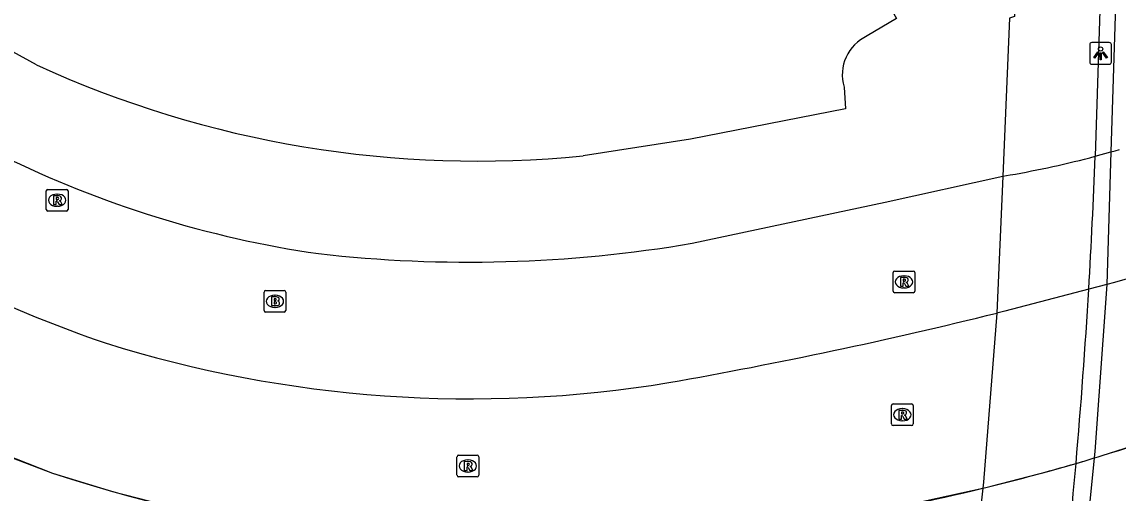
# Model space of a CAD drawing. Extents: x 155018 to 156648, y 383980 to 385733.
# Drawn here: x 156008.6 to 156059.1, y 384797.2 to 384818.9 of the extents above; entities that cross this region are included whole.
import ezdxf

# ---------------------------------------------------------------- set-up
doc = ezdxf.new("R2010")
doc.units = 0
for name, color, linetype in [('IMGEO_Brandkraan', 7, 'Continuous'), ('IMGEO_Dek', 7, 'Continuous'), ('IMGEO_Fietspad_gesloten', 7, 'Continuous'), ('IMGEO_Lichtpunt', 7, 'Continuous'), ('IMGEO_Lijnafwatering', 7, 'Continuous'), ('IMGEO_OVBaan_gesloten', 7, 'Continuous'), ('IMGEO_Parkeervlak_gesloten', 7, 'Continuous'), ('IMGEO_Parkeervlak_open', 7, 'Continuous'), ('IMGEO_Rijbaan_lokaal_gesloten', 7, 'Continuous'), ('IMGEO_Rijbaan_regionaal_gesloten', 7, 'Continuous'), ('IMGEO_Rioolput', 7, 'Continuous')]:
    doc.layers.add(name, color=color, linetype=linetype)

msp = doc.modelspace()

# ---------------------------------------------------------------- linework, layer by layer
at = {"layer": 'IMGEO_Brandkraan'}
for p, q in [((156019.79, 384805.646), (156019.79, 384806.498)), ((156019.865, 384806.572), (156020.717, 384806.572)), ((156020.278, 384806.352), (156020.303, 384806.352)), ((156020.791, 384806.498), (156020.791, 384805.646)), ((156020.717, 384805.572), (156019.865, 384805.572)), ((156020.301, 384805.792), (156020.276, 384805.792))]:
    msp.add_line(p, q, dxfattribs=at)
for points in [[(156019.79, 384805.646), (156019.79, 384806.498)], [(156019.865, 384806.572), (156020.717, 384806.572)], [(156020.791, 384806.498), (156020.791, 384805.646)], [(156020.138, 384806.272), (156020.138, 384805.872), (156020.351, 384805.872)], [(156020.369, 384806.272), (156020.138, 384806.272)], [(156020.317, 384806.191), (156020.263, 384806.191), (156020.263, 384806.115)], [(156020.263, 384806.115), (156020.316, 384806.115)], [(156020.325, 384806.039), (156020.263, 384806.039), (156020.263, 384805.958)], [(156020.263, 384805.958), (156020.325, 384805.958)], [(156020.717, 384805.572), (156019.865, 384805.572)]]:
    msp.add_lwpolyline(points, dxfattribs=at)
for centre, radius, start, end in [((156019.867, 384806.496), 0.0765, 91.552, 178.448), ((156019.867, 384806.496), 0.0765, 91.552, 178.448), ((156020.715, 384806.496), 0.0765, 1.552, 88.448), ((156020.715, 384806.496), 0.0765, 1.552, 88.448), ((156020.318, 384806.153), 0.0379, 267.8285, 90.9355), ((156020.326, 384805.998), 0.0404, 269.8759, 90.5077), ((156020.357, 384806.123), 0.251, 268.6676, 293.5347), ((156020.373, 384806.127), 0.145, 59.4692, 91.5367), ((156020.398, 384806.174), 0.0922, 285.5137, 58.1501), ((156020.403, 384805.982), 0.105, 301.3115, 78.989), ((156019.867, 384805.648), 0.0765, 181.552, 268.448), ((156019.867, 384805.648), 0.0765, 181.552, 268.448), ((156020.715, 384805.648), 0.0765, 271.552, 358.448), ((156020.715, 384805.648), 0.0765, 271.552, 358.448)]:
    msp.add_arc(centre, radius, start, end, dxfattribs=at)
for centre, major_axis, ratio, start_param, end_param in [((156020.277, 384806.072), (-0.387, 0.002), 0.722429, 4.712389, 7.853982), ((156020.302, 384806.072), (-0.39, 0.002), 0.717154, 1.570796, 4.712389)]:
    msp.add_ellipse(centre, major_axis=major_axis, ratio=ratio, start_param=start_param, end_param=end_param, dxfattribs=at)
at = {"layer": 'IMGEO_Dek'}
msp.add_lwpolyline([(156051.553, 384863.161), (156052.777, 384853.511), (156053.449, 384846.337), (156054.04, 384836.955), (156053.536, 384836.048), (156052.897, 384834.623), (156052.641, 384833.49), (156052.458, 384832.066), (156052.473, 384831.694), (156052.513, 384830.695), (156052.769, 384829.362), (156053.189, 384828.12), (156053.664, 384827.078), (156054.339, 384826.12), (156054.337, 384819.179), (156054.101, 384819.104), (156053.79, 384811.829), (156053.52, 384805.529), (156052.913, 384797.746), (156052.883, 384797.464), (156052.037, 384789.968)], dxfattribs=at)
at = {"layer": 'IMGEO_Fietspad_gesloten'}
for points in [[(156058.291, 384820.442), (156058.047, 384812.749)], [(156054.337, 384819.179), (156054.101, 384819.104), (156053.79, 384811.829), (156053.52, 384805.529), (156052.913, 384797.746), (156052.883, 384797.464), (156052.037, 384789.968), (156051.296, 384783.77), (156051.68, 384783.895), (156055.68, 384785.201)]]:
    msp.add_lwpolyline(points, dxfattribs=at)
for centre, radius, start, end in [((155765.685, 384823.828), 292.572, 356.63032, 357.82986), ((155770.15, 384823.608), 288.101, 355.02218, 356.62185), ((155767.618, 384823.851), 290.645, 353.55798, 355.01775)]:
    msp.add_arc(centre, radius, start, end, dxfattribs=at)
at = {"layer": 'IMGEO_Lichtpunt'}
for p, q in [((156058.698, 384817.987), (156057.89, 384817.987)), ((156058.698, 384817.987), (156057.89, 384817.987)), ((156057.796, 384817.892), (156057.796, 384817.085)), ((156057.796, 384817.892), (156057.796, 384817.085)), ((156058.792, 384817.085), (156058.792, 384817.892)), ((156058.792, 384817.085), (156058.792, 384817.892)), ((156057.89, 384816.991), (156058.698, 384816.991)), ((156057.89, 384816.991), (156058.698, 384816.991))]:
    msp.add_line(p, q, dxfattribs=at)
for points in [[(156058.17, 384817.556), (156058.209, 384817.528), (156058.021, 384817.266), (156057.983, 384817.293), (156058.17, 384817.556)], [(156058.272, 384817.508), (156058.319, 384817.508), (156058.319, 384817.186), (156058.272, 384817.186), (156058.272, 384817.508)], [(156058.382, 384817.528), (156058.42, 384817.555), (156058.607, 384817.293), (156058.568, 384817.265), (156058.382, 384817.528)]]:
    msp.add_lwpolyline(points, dxfattribs=at)
msp.add_circle((156058.295, 384817.69), 0.0994, dxfattribs=at)
for centre, start, end in [((156057.89, 384817.892), 90, 180), ((156057.89, 384817.892), 90, 180), ((156058.698, 384817.892), 0, 90), ((156058.698, 384817.892), 0, 90), ((156057.89, 384817.085), 180, 270), ((156057.89, 384817.085), 180, 270), ((156058.698, 384817.085), 270, 0), ((156058.698, 384817.085), 270, 360)]:
    msp.add_arc(centre, 0.0946, start, end, dxfattribs=at)
at = {"layer": 'IMGEO_Lijnafwatering'}
for points in [[(156057.462, 384798.697), (156057.582, 384798.732), (156057.999, 384798.856), (156058.185, 384798.912), (156058.37, 384798.969), (156060.394, 384799.611), (156062.404, 384800.297), (156064.398, 384801.026), (156064.591, 384801.099), (156064.784, 384801.173), (156066.47, 384801.835), (156067.467, 384802.243), (156067.656, 384802.322), (156067.845, 384802.401), (156070.502, 384803.572), (156073.119, 384804.828), (156075.694, 384806.17)], [(156000.001, 384802.748), (156003.268, 384801.036), (156006.623, 384799.504), (156010.057, 384798.159), (156012.822, 384797.315), (156015.621, 384796.588), (156018.447, 384795.979)], [(156038.098, 384795.032), (156038.283, 384795.05), (156038.469, 384795.068), (156038.655, 384795.087), (156043.434, 384795.647), (156048.181, 384796.44), (156052.883, 384797.464), (156053.07, 384797.51), (156053.257, 384797.556), (156054.565, 384797.889), (156055.867, 384798.24), (156057.165, 384798.609), (156057.462, 384798.697)]]:
    msp.add_lwpolyline(points, dxfattribs=at)
at = {"layer": 'IMGEO_OVBaan_gesloten'}
msp.add_lwpolyline([(156059.02, 384820.675), (156058.775, 384812.948), (156058.583, 384806.848), (156058.029, 384799.157), (156057.999, 384798.856), (156057.263, 384791.485), (156057.225, 384791.164), (156056.555, 384785.486)], dxfattribs=at)
at = {"layer": 'IMGEO_Parkeervlak_gesloten'}
for points in [[(156025.258, 384859.44), (156027.066, 384856.443), (156031.378, 384858.87), (156045.39, 384835.443), (156041.265, 384832.398), (156048.901, 384819.096), (156047.558, 384818.295)], [(156009.322, 384816.958), (156006.821, 384818.327)], [(156046.487, 384815.931), (156046.553, 384814.94), (156039.421, 384813.539), (156034.48, 384812.774)]]:
    msp.add_lwpolyline(points, dxfattribs=at)
for centre, radius, start, end in [((156048.384, 384816.496), 1.98, 114.672, 196.5826), ((156029.608, 384861.208), 48.679, 245.3714, 275.7438)]:
    msp.add_arc(centre, radius, start, end, dxfattribs=at)
at = {"layer": 'IMGEO_Parkeervlak_open'}
for points in [[(156058.047, 384812.749), (156058.775, 384812.948), (156058.97, 384813.004), (156059.165, 384813.06)], [(156039.494, 384808.743), (156048.388, 384810.63), (156053.79, 384811.829), (156054.137, 384811.889)]]:
    msp.add_lwpolyline(points, dxfattribs=at)
for centre, radius, start, end in [((156029.251, 384856.431), 48.664, 243.7028, 261.7849), ((156045.844, 384858.913), 47.75, 280.002, 284.8072), ((156029.208, 384869.356), 61.48, 263.54603, 279.63162)]:
    msp.add_arc(centre, radius, start, end, dxfattribs=at)
at = {"layer": 'IMGEO_Rijbaan_lokaal_gesloten'}
msp.add_lwpolyline([(156068.284, 384809.862), (156067.912, 384809.717), (156065.269, 384808.785), (156064.887, 384808.664), (156063.897, 384808.367), (156058.935, 384806.944), (156058.583, 384806.848), (156057.751, 384806.631), (156053.888, 384805.621), (156053.52, 384805.529)], dxfattribs=at)
for centre, radius, start, end in [((156034.872, 384868.891), 68.502, 239.39791, 250.91381), ((155998.732, 385026.528), 227.689, 280.03888, 283.92351), ((156029.304, 384857.927), 56.345, 252.6193, 279.3127)]:
    msp.add_arc(centre, radius, start, end, dxfattribs=at)
at = {"layer": 'IMGEO_Rijbaan_regionaal_gesloten'}
for points in [[(156057.165, 384798.609), (156057.582, 384798.732), (156057.999, 384798.856), (156058.185, 384798.912), (156058.37, 384798.969)], [(156052.883, 384797.464), (156053.07, 384797.51), (156053.257, 384797.556)]]:
    msp.add_lwpolyline(points, dxfattribs=at)
for centre, radius, start, end in [((156032.928, 384861.589), 67.427, 240.76906, 250.17229), ((156029.525, 384893.36), 98.7, 286.99271, 290.69076), ((156029.959, 384891.799), 97.08, 283.8856, 286.27451), ((156031.557, 384863.661), 68.941, 251.82825, 275.90934), ((156029.567, 384893.254), 98.587, 275.28904, 283.68001)]:
    msp.add_arc(centre, radius, start, end, dxfattribs=at)
at = {"layer": 'IMGEO_Rioolput'}
for p, q in [((156009.768, 384810.3), (156009.768, 384811.152)), ((156009.843, 384811.226), (156010.695, 384811.226)), ((156010.256, 384811.006), (156010.281, 384811.006)), ((156010.769, 384811.152), (156010.769, 384810.3)), ((156010.279, 384810.446), (156010.254, 384810.446)), ((156010.695, 384810.226), (156009.843, 384810.226)), ((156048.746, 384806.539), (156048.746, 384807.391)), ((156048.821, 384807.465), (156049.673, 384807.465)), ((156049.747, 384807.391), (156049.747, 384806.539)), ((156049.234, 384807.245), (156049.259, 384807.245)), ((156049.673, 384806.465), (156048.821, 384806.465)), ((156049.257, 384806.685), (156049.232, 384806.685)), ((156048.744, 384801.348), (156049.596, 384801.348)), ((156048.669, 384800.422), (156048.669, 384801.274)), ((156049.157, 384801.128), (156049.182, 384801.128)), ((156049.67, 384801.274), (156049.67, 384800.422)), ((156049.596, 384800.348), (156048.744, 384800.348)), ((156049.18, 384800.568), (156049.155, 384800.568)), ((156028.672, 384798.061), (156028.672, 384798.913)), ((156028.747, 384798.987), (156029.599, 384798.987)), ((156029.673, 384798.913), (156029.673, 384798.061)), ((156029.16, 384798.767), (156029.185, 384798.767)), ((156029.599, 384797.987), (156028.747, 384797.987)), ((156029.183, 384798.207), (156029.158, 384798.207))]:
    msp.add_line(p, q, dxfattribs=at)
for points in [[(156009.768, 384810.3), (156009.768, 384811.152)], [(156009.843, 384811.226), (156010.695, 384811.226)], [(156010.357, 384810.924), (156010.105, 384810.926), (156010.105, 384810.526)], [(156010.769, 384811.152), (156010.769, 384810.3)], [(156010.105, 384810.526), (156010.229, 384810.526), (156010.229, 384810.688), (156010.24, 384810.688)], [(156010.283, 384810.845), (156010.229, 384810.845), (156010.229, 384810.764)], [(156010.229, 384810.764), (156010.281, 384810.764)], [(156010.287, 384810.659), (156010.358, 384810.526), (156010.498, 384810.526), (156010.433, 384810.652)], [(156010.695, 384810.226), (156009.843, 384810.226)], [(156048.746, 384806.539), (156048.746, 384807.391)], [(156048.821, 384807.465), (156049.673, 384807.465)], [(156049.747, 384807.391), (156049.747, 384806.539)], [(156049.335, 384807.163), (156049.083, 384807.165), (156049.083, 384806.765)], [(156049.083, 384806.765), (156049.207, 384806.765), (156049.207, 384806.927), (156049.218, 384806.927)], [(156049.261, 384807.084), (156049.207, 384807.084), (156049.207, 384807.003)], [(156049.207, 384807.003), (156049.259, 384807.003)], [(156049.265, 384806.898), (156049.336, 384806.765), (156049.476, 384806.765), (156049.411, 384806.891)], [(156049.673, 384806.465), (156048.821, 384806.465)], [(156048.744, 384801.348), (156049.596, 384801.348)], [(156048.669, 384800.422), (156048.669, 384801.274)], [(156049.258, 384801.046), (156049.006, 384801.048), (156049.006, 384800.648)], [(156049.006, 384800.648), (156049.13, 384800.648), (156049.13, 384800.81), (156049.141, 384800.81)], [(156049.184, 384800.967), (156049.13, 384800.967), (156049.13, 384800.886)], [(156049.13, 384800.886), (156049.182, 384800.886)], [(156049.67, 384801.274), (156049.67, 384800.422)], [(156049.596, 384800.348), (156048.744, 384800.348)], [(156049.188, 384800.781), (156049.259, 384800.648), (156049.399, 384800.648), (156049.334, 384800.774)], [(156028.672, 384798.061), (156028.672, 384798.913)], [(156028.747, 384798.987), (156029.599, 384798.987)], [(156029.673, 384798.913), (156029.673, 384798.061)], [(156029.261, 384798.685), (156029.009, 384798.687), (156029.009, 384798.287)], [(156029.009, 384798.287), (156029.133, 384798.287), (156029.133, 384798.449), (156029.144, 384798.449)], [(156029.187, 384798.606), (156029.133, 384798.606), (156029.133, 384798.525)], [(156029.133, 384798.525), (156029.185, 384798.525)], [(156029.191, 384798.42), (156029.262, 384798.287), (156029.402, 384798.287), (156029.337, 384798.413)], [(156029.599, 384797.987), (156028.747, 384797.987)]]:
    msp.add_lwpolyline(points, dxfattribs=at)
for centre, radius, start, end in [((156009.845, 384811.15), 0.0765, 91.552, 178.448), ((156009.845, 384811.15), 0.0765, 91.552, 178.448), ((156010.356, 384810.814), 0.109, 350.3612, 89.416), ((156010.693, 384811.15), 0.0765, 1.552, 88.448), ((156010.693, 384811.15), 0.0765, 1.552, 88.448), ((156010.239, 384810.635), 0.0533, 26.0293, 88.6989), ((156010.265, 384810.953), 0.19, 274.7715, 282.9687), ((156010.289, 384810.749), 0.0964, 77.0061, 93.1865), ((156010.303, 384810.806), 0.0378, 276.6634, 79.6772), ((156010.354, 384810.814), 0.112, 277.5842, 350.9817), ((156010.338, 384810.599), 0.108, 29.5134, 73.7905), ((156009.845, 384810.302), 0.0765, 181.552, 268.448), ((156009.845, 384810.302), 0.0765, 181.552, 268.448), ((156010.693, 384810.302), 0.0765, 271.552, 358.448), ((156010.693, 384810.302), 0.0765, 271.552, 358.448), ((156048.823, 384807.389), 0.0765, 91.552, 178.448), ((156048.823, 384807.389), 0.0765, 91.552, 178.448), ((156049.671, 384807.389), 0.0765, 1.552, 88.448), ((156049.671, 384807.389), 0.0765, 1.552, 88.448), ((156049.217, 384806.874), 0.0533, 26.0293, 88.6989), ((156049.243, 384807.192), 0.19, 274.7715, 282.9687), ((156049.267, 384806.988), 0.0964, 77.0061, 93.1865), ((156049.281, 384807.045), 0.0378, 276.6634, 79.6772), ((156049.334, 384807.053), 0.109, 350.3612, 89.416), ((156049.332, 384807.053), 0.112, 277.5842, 350.9817), ((156049.316, 384806.838), 0.108, 29.5134, 73.7905), ((156048.823, 384806.541), 0.0765, 181.552, 268.448), ((156048.823, 384806.541), 0.0765, 181.552, 268.448), ((156049.671, 384806.541), 0.0765, 271.552, 358.448), ((156049.671, 384806.541), 0.0765, 271.552, 358.448), ((156048.746, 384801.272), 0.0765, 91.552, 178.448), ((156048.746, 384801.272), 0.0765, 91.552, 178.448), ((156049.594, 384801.272), 0.0765, 1.552, 88.448), ((156049.594, 384801.272), 0.0765, 1.552, 88.448), ((156049.14, 384800.757), 0.0533, 26.0293, 88.6989), ((156049.166, 384801.075), 0.19, 274.7715, 282.9687), ((156049.19, 384800.871), 0.0964, 77.0061, 93.1865), ((156049.204, 384800.928), 0.0378, 276.6634, 79.6772), ((156049.257, 384800.936), 0.109, 350.3612, 89.416), ((156049.255, 384800.936), 0.112, 277.5842, 350.9817), ((156049.239, 384800.721), 0.108, 29.5134, 73.7905), ((156048.746, 384800.424), 0.0765, 181.552, 268.448), ((156048.746, 384800.424), 0.0765, 181.552, 268.448), ((156049.594, 384800.424), 0.0765, 271.552, 358.448), ((156049.594, 384800.424), 0.0765, 271.552, 358.448), ((156028.749, 384798.911), 0.0765, 91.552, 178.448), ((156028.749, 384798.911), 0.0765, 91.552, 178.448), ((156029.597, 384798.911), 0.0765, 1.552, 88.448), ((156029.597, 384798.911), 0.0765, 1.552, 88.448), ((156029.143, 384798.396), 0.0533, 26.0293, 88.6989), ((156029.169, 384798.714), 0.19, 274.7715, 282.9687), ((156029.193, 384798.51), 0.0964, 77.0061, 93.1865), ((156029.207, 384798.567), 0.0378, 276.6634, 79.6772), ((156029.26, 384798.575), 0.109, 350.3612, 89.416), ((156029.258, 384798.575), 0.112, 277.5842, 350.9817), ((156029.242, 384798.36), 0.108, 29.5134, 73.7905), ((156028.749, 384798.063), 0.0765, 181.552, 268.448), ((156028.749, 384798.063), 0.0765, 181.552, 268.448), ((156029.597, 384798.063), 0.0765, 271.552, 358.448), ((156029.597, 384798.063), 0.0765, 271.552, 358.448)]:
    msp.add_arc(centre, radius, start, end, dxfattribs=at)
for centre, major_axis, ratio, start_param, end_param in [((156010.255, 384810.726), (-0.387, 0.002), 0.722429, 4.712389, 7.853982), ((156010.28, 384810.726), (-0.39, 0.002), 0.717154, 1.570796, 4.712389), ((156049.233, 384806.965), (-0.387, 0.002), 0.722429, 4.712389, 7.853982), ((156049.258, 384806.965), (-0.39, 0.002), 0.717154, 1.570796, 4.712389), ((156049.156, 384800.848), (-0.387, 0.002), 0.722429, 4.712389, 7.853982), ((156049.181, 384800.848), (-0.39, 0.002), 0.717154, 1.570796, 4.712389), ((156029.159, 384798.487), (-0.387, 0.002), 0.722429, 4.712389, 7.853982), ((156029.184, 384798.487), (-0.39, 0.002), 0.717154, 1.570796, 4.712389)]:
    msp.add_ellipse(centre, major_axis=major_axis, ratio=ratio, start_param=start_param, end_param=end_param, dxfattribs=at)

doc.saveas('drawing.dxf')
